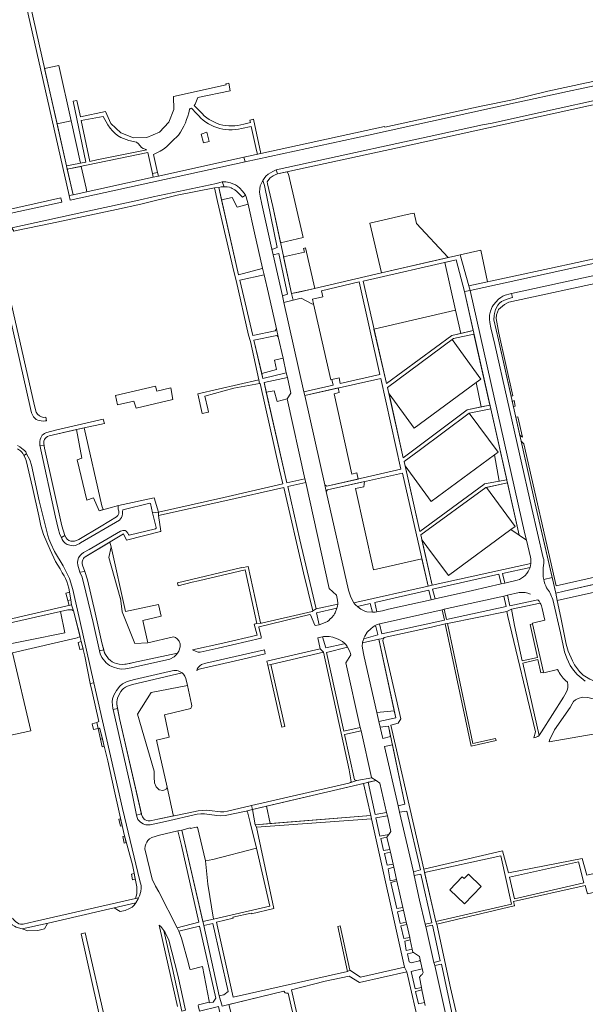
# Model space of a CAD drawing. Header units: metres. Extents: x 209813 to 223847, y 571801 to 587119.
# Tile 279 of 656: x 220738 to 220969, y 575084 to 575487. Entities that reach past the tile are written whole.
import ezdxf

# ---------------------------------------------------------------- set-up
doc = ezdxf.new("R2010")
doc.units = ezdxf.units.M
for name, color, linetype, lineweight in [('B-RO-GR-BEPLANTING_CULTUUR_BOSPLANTSOEN-GV', 8, 'Continuous', 0), ('B-RO-GR-BEPLANTING_CULTUUR_HEESTERS-GV', 8, 'Continuous', 0), ('B-RO-GR-GROENVOORZIENING-GV', 8, 'Continuous', 0), ('B-RO-OG-TERREIN_CULTUURSCHEIDING-GV', 8, 'Continuous', 0), ('B-RO-VH-VERHARDING_OPEN-GV', 8, 'Continuous', 0), ('B-RO-VH-VERHARDING_TEGEL-GV', 8, 'Continuous', 0)]:
    doc.layers.add(name, color=color, linetype=linetype, lineweight=lineweight)

msp = doc.modelspace()

# ---------------------------------------------------------------- linework, layer by layer
at = {"layer": 'B-RO-GR-BEPLANTING_CULTUUR_BOSPLANTSOEN-GV', "flags": 128}
for points in [[(220748.42, 575466.57), (220753.515, 575443.956), (220759.275, 575445.231), (220754.25, 575467.86)], [(220916.434, 575367.752), (220918.515, 575358.319), (220923.598, 575359.453), (220920.009, 575375.386), (220916.684, 575388.425), (220911.974, 575387.346)], [(220926.858, 575328.214), (220930.473, 575328.927), (220923.939, 575357.937), (220915.602, 575356.17), (220915.03, 575355.746), (220926.792, 575339.56), (220924.894, 575338.172)], [(220932.325, 575308.696), (220934.25, 575297.853), (220937.347, 575298.403), (220930.802, 575327.465), (220921.984, 575325.644), (220933.754, 575309.754)], [(220771.806, 575287.849), (220764.555, 575319.66), (220761.465, 575318.973), (220763.617, 575307.334), (220761.731, 575306.658), (220765.612, 575290.183), (220768.342, 575291.076), (220770.67, 575285.756), (220772.328, 575286.319)], [(220942.446, 575275.767), (220937.625, 575297.168), (220929.096, 575295.362), (220940.749, 575279.342), (220939.026, 575278.076)], [(220796.04, 575242.652), (220794.96, 575247.418), (220781.525, 575244.658), (220775.567, 575271.083), (220774.677, 575266.675), (220779.352, 575250.209), (220779.472, 575250), (220780.141, 575244.457), (220785.233, 575231.484), (220790.581, 575231.756), (220788.501, 575240.976)], [(220754.901, 575244.622), (220756.611, 575235.88), (220726.864, 575229.847), (220732.923, 575202.09), (220710.771, 575196.216), (220709.987, 575195.819), (220711.328, 575194.429), (220712.7, 575192.648), (220714.596, 575189.194), (220714.697, 575188.886), (220717.82, 575189.645), (220717.612, 575190.414), (220742.738, 575195.812), (220735.28, 575227.728), (220761.678, 575233.863), (220762.888, 575234.362), (220760.288, 575244.893), (220759.564, 575245.259), (220757.862, 575245.287)], [(220798.473, 575172.753), (220794.127, 575192.006), (220799.381, 575193.206), (220797.461, 575202.316), (220808.218, 575204.933), (220808.537, 575206.061), (220808.524, 575206.7), (220806.809, 575214.304), (220792.012, 575211.543), (220786.372, 575202.563), (220793.137, 575179.33), (220793.137, 575176.895), (220793.346, 575174.53), (220793.972, 575172.861), (220795.224, 575171.678), (220796.685, 575171.469), (220797.937, 575171.748)], [(220814.182, 575142.627), (220810.945, 575156.381), (220810.561, 575156.446), (220807.882, 575155.913), (220807.946, 575156.106), (220804.455, 575155.243), (220813.102, 575117.79), (220817.426, 575118.779), (220815.19, 575133.085)]]:
    msp.add_lwpolyline(points, close=True, dxfattribs=at)
at = {"layer": 'B-RO-GR-BEPLANTING_CULTUUR_HEESTERS-GV', "flags": 128}
for points in [[(220821.783, 575418.273), (220820.603, 575418.193), (220819.577, 575417.895), (220820.692, 575412.945), (220825.035, 575413.814), (220827.106, 575409.859), (220831.633, 575411.094), (220830.842, 575414.156), (220830.491, 575414.807), (220829.304, 575413.955), (220827.031, 575416.331), (220826.107, 575417.043), (220825.039, 575417.61), (220824.71, 575417.848), (220823.995, 575418.151), (220823.022, 575418.251)], [(220837.652, 575420.842), (220836.579, 575418.599), (220836.348, 575417.46), (220836.283, 575416.102), (220836.48, 575414.434), (220837.175, 575411.087), (220841.296, 575392.802), (220841.646, 575392.78), (220843.533, 575393.481), (220838.261, 575418.833)], [(220841.841, 575390.381), (220845.596, 575373.723), (220847.637, 575374.413), (220844.146, 575390.936)], [(220837.17, 575341.909), (220837.64, 575339.878), (220847.225, 575342.152), (220845.875, 575348.13), (220842.357, 575347.395), (220843.157, 575343.582)], [(220847.552, 575331.557), (220849.083, 575333.923), (220847.643, 575340.303), (220838.153, 575338.298), (220839.04, 575334.341), (220842.219, 575334.83), (220843.459, 575330.489)], [(220891.371, 575204.011), (220884.26, 575203.256), (220885.069, 575199.686), (220891.981, 575201.171)], [(220886.65, 575192.72), (220889.864, 575193.464), (220888.955, 575197.77), (220885.603, 575197.337)], [(220892.892, 575165.195), (220895.706, 575165.79), (220890.572, 575190.114), (220887.406, 575189.382)], [(220833.443, 575163.661), (220834.51, 575157.367), (220840.612, 575157.864), (220839.183, 575165.009)], [(220888.526, 575161.05), (220883.819, 575160.189), (220885.48, 575152.799), (220889.095, 575153.423), (220889.985, 575154.615)], [(220893.499, 575162.517), (220896.8, 575148.616), (220899.144, 575138.122), (220902.004, 575138.917), (220896.471, 575163.02)], [(220888.338, 575152.321), (220885.891, 575151.822), (220886.959, 575146.825), (220889.512, 575147.232)], [(220889.755, 575146.181), (220887.413, 575145.66), (220888.464, 575140.901), (220890.875, 575141.33)], [(220891.175, 575140.03), (220888.818, 575139.39), (220889.715, 575134.512), (220892.327, 575135.04)], [(220892.451, 575134.495), (220889.999, 575133.79), (220892.357, 575123.14), (220894.892, 575123.601)], [(220895.143, 575122.483), (220892.606, 575121.82), (220893.785, 575117.004), (220896.247, 575117.556)], [(220813.482, 575116.145), (220819.791, 575087.442), (220821.667, 575087.889), (220823.449, 575089.174), (220817.225, 575117.073)], [(220894.017, 575116.058), (220895.29, 575110.858), (220897.646, 575111.313), (220896.46, 575116.606)], [(220904.205, 575115.774), (220907.583, 575101.078), (220910.176, 575101.732), (220906.933, 575116.311)], [(220797.142, 575114.194), (220800.363, 575099.857), (220804.466, 575081.141), (220806.049, 575081.603), (220802.852, 575095.855), (220799.182, 575110.184), (220797.69, 575113.397)], [(220898.725, 575106.501), (220897.864, 575110.34), (220895.638, 575109.858), (220896.189, 575106.03)], [(220899.214, 575105.188), (220896.706, 575104.562), (220897.413, 575101.373), (220898.218, 575100.988), (220901.603, 575101.75), (220901.766, 575101.864), (220901.931, 575102.14), (220901.617, 575103.518)], [(220912.584, 575079.049), (220913.047, 575078.856), (220915.197, 575079.26), (220910.723, 575100.401), (220907.864, 575099.853)], [(220903.118, 575096.94), (220902.769, 575098.473), (220898.215, 575097.427), (220899.838, 575090.363), (220902.482, 575090.861), (220901.608, 575095.124), (220902.371, 575095.831), (220902.685, 575096.194)], [(220903.732, 575084.771), (220902.681, 575089.89), (220900.069, 575089.231), (220901.309, 575084.178)]]:
    msp.add_lwpolyline(points, close=True, dxfattribs=at)
at = {"layer": 'B-RO-GR-GROENVOORZIENING-GV', "flags": 128}
for points in [[(220757.878, 575249.138), (220758.408, 575247.056), (220759.34, 575247.271), (220759.09, 575249.417)], [(220770.262, 575196.777), (220771.291, 575192.353), (220772.016, 575192.523), (220771.019, 575196.607), (220770.704, 575196.882)]]:
    msp.add_lwpolyline(points, close=True, dxfattribs=at)
at = {"layer": 'B-RO-OG-TERREIN_CULTUURSCHEIDING-GV', "flags": 128}
for points in [[(220757.384, 575426.782), (220763.11, 575427.948), (220759.275, 575445.231), (220753.515, 575443.956)], [(220765.381, 575417.71), (220763.405, 575426.617), (220757.688, 575425.432), (220760.048, 575414.956), (220765.714, 575416.202)], [(220854.041, 575397.522), (220848.061, 575423.443), (220847.593, 575424.404), (220843.547, 575423.521), (220842.698, 575423.192), (220841.807, 575422.74), (220840.676, 575421.91), (220839.681, 575420.713), (220839.439, 575420.261), (220839.522, 575419.496), (220841.657, 575410.153), (220844.847, 575395.401)], [(220831.633, 575411.094), (220827.106, 575409.859), (220825.035, 575413.814), (220820.692, 575412.945), (220827.612, 575382.222), (220837.29, 575384.781), (220837.543, 575385.034), (220834.222, 575399.45)], [(220897.861, 575407.218), (220894.896, 575406.496), (220881.327, 575403.445), (220886.135, 575383.065), (220913.445, 575389.333), (220900.424, 575403.237), (220899.468, 575407.524)], [(220846.11, 575389.562), (220849.332, 575374.66), (220858.874, 575376.72), (220855.027, 575393.265), (220854.235, 575393.08), (220854.594, 575391.534)], [(220921.819, 575377.78), (220929.492, 575379.432), (220926.723, 575392.291), (220918.221, 575390.428)], [(220838.122, 575382.251), (220828.181, 575380.136), (220828.719, 575377.716), (220833.463, 575357.413), (220842.712, 575359.365), (220843.157, 575360.164), (220839.903, 575374.575)], [(220846.228, 575370.916), (220854.442, 575334.469), (220866.4, 575337.175), (220865.89, 575339.486), (220865.354, 575339.368), (220858.385, 575370.378), (220857.893, 575370.272), (220853.309, 575372.65)], [(220918.515, 575358.319), (220916.434, 575367.752), (220883.05, 575360.1), (220888.145, 575337.812), (220914.88, 575357.508)], [(220837.17, 575341.909), (220843.157, 575343.582), (220842.357, 575347.395), (220845.875, 575348.13), (220843.893, 575356.907), (220843.287, 575357.458), (220834.004, 575355.583)], [(220924.894, 575338.172), (220899.484, 575319.594), (220889.198, 575333.604), (220894.983, 575307.456), (220921.091, 575327.077), (220926.858, 575328.214)], [(220854.807, 575298.9), (220847.552, 575331.557), (220843.459, 575330.489), (220842.219, 575334.83), (220839.04, 575334.341), (220847.37, 575297.167)], [(220862.976, 575296.33), (220863.755, 575295.821), (220876.575, 575298.764), (220876.038, 575301.231), (220874.03, 575300.782), (220866.712, 575333.632), (220868.877, 575334.127), (220868.453, 575335.994), (220854.782, 575332.963)], [(220940.295, 575330.838), (220939.594, 575330.46), (220940.062, 575328.385), (220940.815, 575328.555)], [(220942.686, 575316.738), (220943.711, 575315.826), (220941.802, 575324.216), (220941.04, 575324.044)], [(220756.686, 575275.636), (220757.216, 575274.777), (220757.681, 575274.158), (220758.352, 575273.694), (220759.103, 575273.365), (220759.877, 575273.31), (220760.595, 575273.408), (220761.444, 575273.688), (220762.387, 575274.103), (220771.572, 575279.473), (220777.83, 575283.29), (220778.365, 575283.87), (220778.783, 575284.643), (220778.758, 575285.608), (220778.528, 575286.481), (220778.424, 575287.675), (220778.573, 575287.97), (220770.67, 575285.756), (220768.342, 575291.076), (220765.612, 575290.183), (220761.731, 575306.658), (220763.617, 575307.334), (220761.465, 575318.973), (220750.263, 575316.431), (220749.576, 575316.157), (220749.023, 575315.778), (220748.694, 575315.352), (220748.387, 575314.875), (220748.137, 575314.234), (220748.128, 575313.332), (220748.34, 575311.371), (220755.425, 575279.654)], [(220976.43, 575256.508), (220975.682, 575259.193), (220957.545, 575255.028), (220944.327, 575313.119), (220943.254, 575314.22), (220949.007, 575288.687), (220957.327, 575252.079), (220960.759, 575252.847)], [(220932.325, 575308.696), (220906.448, 575289.542), (220895.754, 575304.144), (220901.78, 575277.326), (220928.023, 575296.58), (220928.231, 575296.784), (220934.25, 575297.853)], [(220863.566, 575293.691), (220872.584, 575253.369), (220873.436, 575250.878), (220874.012, 575249.632), (220874.841, 575248.167), (220905.17, 575254.942), (220902.636, 575266.188), (220882.914, 575261.634), (220875.507, 575294.83), (220878.926, 575295.637), (220879.154, 575297.736), (220864.073, 575294.361)], [(220855.162, 575297.299), (220847.81, 575295.652), (220852.687, 575273.959), (220859.468, 575245.652), (220868.252, 575247.64), (220868.284, 575248.044), (220868.207, 575249.27), (220867.755, 575251.27), (220864.793, 575253.945)], [(220764.823, 575260.91), (220765.884, 575257.564), (220769.023, 575244.069), (220771.818, 575231.74), (220772.877, 575227.692), (220773.287, 575226.95), (220774.561, 575225.248), (220775.286, 575224.569), (220776.018, 575224.052), (220776.903, 575223.63), (220777.867, 575223.28), (220778.946, 575223.026), (220780.27, 575222.937), (220783.305, 575223.384), (220784.721, 575223.718), (220802.713, 575227.586), (220803.258, 575228.378), (220803.839, 575230.147), (220803.836, 575231.362), (220803.429, 575232.517), (220802.551, 575233.452), (220801.859, 575234.005), (220801.142, 575234.245), (220790.581, 575231.756), (220785.233, 575231.484), (220780.141, 575244.457), (220779.472, 575250), (220779.352, 575250.209), (220774.677, 575266.675), (220775.567, 575271.083), (220775.131, 575273.005), (220764.579, 575266.618), (220764.276, 575266.228), (220764.006, 575265.713), (220763.789, 575264.97), (220763.787, 575264.244), (220763.874, 575263.577)], [(220934.992, 575255.884), (220934.135, 575259.803), (220907.021, 575253.747), (220908.035, 575249.79), (220923.363, 575253.214)], [(220906.4, 575249.425), (220905.496, 575253.357), (220883.422, 575248.332), (220884.163, 575244.444), (220886.51, 575244.918), (220888.98, 575245.533)], [(220911.803, 575245.493), (220912.743, 575241.283), (220937.131, 575246.6), (220936.146, 575250.922)], [(220867.859, 575245.966), (220859.616, 575244.011), (220860.666, 575239.185), (220861.752, 575239.548), (220864.01, 575240.484), (220864.613, 575240.91), (220865.203, 575241.623), (220865.73, 575242.027), (220866.597, 575243.142), (220866.903, 575243.629), (220867.146, 575244.119)], [(220882.426, 575244.378), (220881.544, 575247.856), (220876.274, 575246.685), (220877.079, 575245.994), (220877.747, 575245.519), (220879.277, 575244.748), (220880.103, 575244.479)], [(220885.355, 575239.534), (220886.246, 575235.505), (220911.834, 575241.084), (220910.895, 575245.291), (220886.035, 575239.744)], [(220883.328, 575238.788), (220881.838, 575237.697), (220880.29, 575236.097), (220879.329, 575234.474), (220878.936, 575233.666), (220878.869, 575233.467), (220884.617, 575235.019), (220884.663, 575235.229), (220883.779, 575238.508)], [(220861.991, 575234.294), (220863.322, 575229.789), (220870.908, 575231.343), (220871.099, 575231.55), (220870.196, 575232.294), (220868.413, 575233.312), (220866.298, 575234.117), (220864.758, 575234.327), (220862.351, 575234.37)], [(220878.247, 575230.373), (220878.767, 575227.357), (220879.101, 575225.996), (220884.26, 575203.256), (220891.371, 575204.011), (220885.076, 575233.328), (220878.364, 575231.736)], [(220872.249, 575230.062), (220863.658, 575227.817), (220870.733, 575195.694), (220877.467, 575197.186), (220871.607, 575223.59), (220873.606, 575226.845), (220873.463, 575227.402), (220873.056, 575228.477)], [(220798.473, 575172.753), (220797.937, 575171.748), (220796.685, 575171.469), (220795.224, 575171.678), (220793.972, 575172.861), (220793.346, 575174.53), (220793.137, 575176.895), (220793.137, 575179.33), (220786.372, 575202.563), (220792.012, 575211.543), (220806.809, 575214.304), (220806.148, 575217.235), (220805.748, 575218.215), (220805.201, 575218.987), (220804.647, 575219.468), (220784.3, 575214.799), (220782.313, 575214.102), (220781.459, 575213.636), (220780.703, 575213.141), (220780.144, 575212.564), (220779.579, 575211.824), (220779.058, 575210.933), (220778.264, 575209.129), (220778.049, 575208.414), (220777.932, 575207.644), (220777.935, 575206.758), (220779.018, 575200.863), (220788.056, 575161.56), (220788.444, 575160.622), (220789.084, 575159.736), (220789.57, 575159.392), (220790.148, 575159.183), (220790.793, 575159.07), (220791.566, 575159.066), (220792.293, 575159.15), (220794.686, 575159.706), (220801.036, 575161.07), (220801.019, 575161.474)], [(220954.61, 575191.352), (220972.684, 575194.431), (220986.182, 575197.478), (220986.537, 575197.627), (220988.642, 575197.871), (220987.198, 575205.243), (220985.261, 575205.725), (220984.157, 575201.134), (220974.446, 575203.529), (220975.573, 575208.146), (220970.412, 575209.436), (220968.264, 575209.541), (220966.537, 575209.084), (220965.454, 575208.514), (220964.663, 575207.759), (220964.081, 575206.908), (220963.246, 575205.33), (220956.802, 575196.181), (220954.77, 575192.054)], [(220882.163, 575176.647), (220882.001, 575176.759), (220877.771, 575195.816), (220871.039, 575194.307), (220875.112, 575175.815), (220875.453, 575175.59), (220876.036, 575175.48)], [(220878.836, 575174.323), (220839.183, 575165.009), (220840.612, 575157.864), (220881.762, 575161.217)], [(220888.22, 575162.398), (220885.482, 575174.465), (220883.895, 575175.511), (220880.637, 575174.746), (220883.583, 575161.55)], [(220802.555, 575115.308), (220811.398, 575117.58), (220804.352, 575148.873), (220802.91, 575154.862), (220795.332, 575153.084), (220792.181, 575152.228), (220791.283, 575151.662), (220790.63, 575150.973), (220790.143, 575150.34), (220789.735, 575149.517), (220789.452, 575148.651), (220789.41, 575147.563), (220792.414, 575135.126), (220793.781, 575132.256), (220795.047, 575130.016)], [(220835.027, 575147.836), (220817.188, 575143.222), (220814.182, 575142.627), (220815.19, 575133.085), (220817.426, 575118.779), (220840.427, 575124.176)], [(220908.289, 575117.806), (220939.332, 575124.979), (220934.94, 575144.682), (220903.734, 575137.814)], [(220938.422, 575135.973), (220940.55, 575127.116), (220968.871, 575133.609), (220966.596, 575142.234)], [(220903.978, 575116.761), (220906.736, 575117.342), (220902.175, 575137.213), (220899.481, 575136.611), (220901.726, 575126.559)], [(220779.3, 575121.884), (220781.392, 575122.363), (220783.162, 575123.134), (220784.187, 575123.746), (220784.995, 575124.566), (220785.695, 575125.504), (220776.804, 575123.389)], [(220739.265, 575114.786), (220741.511, 575113.989), (220745.576, 575114.171), (220748.394, 575114.816), (220749.626, 575117.001), (220749.843, 575117.179)], [(220807.779, 575098.369), (220808.195, 575098.189), (220813.013, 575099.501), (220815.732, 575085.255), (220815.642, 575084.859), (220815.795, 575084.628), (220817.26, 575084.915), (220818.429, 575086.51), (220811.765, 575115.949), (220803.247, 575113.91), (220804.423, 575110.997), (220807.269, 575100.644)], [(220830.488, 575056.791), (220853.747, 575061.98), (220853.948, 575062.658), (220847.925, 575088.602), (220847.35, 575088.574), (220846.805, 575088.695), (220846.193, 575089.331), (220823.788, 575083.918)]]:
    msp.add_lwpolyline(points, close=True, dxfattribs=at)
for points in [[(220975.001, 575382.378), (220939.318, 575374.647), (220939.64, 575372.963), (220939.187, 575372.868), (220937.09, 575372.213), (220935.17, 575371.301), (220934.387, 575370.732), (220933.731, 575369.897), (220932.764, 575368.137), (220932.273, 575366.408), (220932.141, 575365.577), (220932.039, 575363.921), (220933.929, 575355.661), (220939.113, 575332.599), (220939.839, 575332.842), (220934.065, 575358.411), (220932.979, 575364.401), (220933.198, 575365.934), (220933.89, 575368.018), (220936.371, 575370.074), (220938.14, 575371.084), (220979.777, 575380.085)], [(220945.388, 575273.781), (220939.026, 575278.076), (220913.514, 575259.333), (220904.657, 575271.161), (220903.607, 575272.615), (220902.609, 575273.953), (220906.784, 575255.366), (220947.154, 575264.173)], [(220947.062, 575266.783), (220945.388, 575273.781)], [(220946.839, 575262.641), (220935.652, 575260.142), (220936.503, 575256.225), (220941.615, 575257.38)], [(220942.444, 575252.306), (220937.644, 575251.251), (220938.621, 575246.925)], [(220938.621, 575246.925), (220950.047, 575249.417)], [(220950.963, 575248.07), (220939.339, 575245.495), (220940.48, 575238.861), (220943.678, 575224.456), (220949.907, 575225.835), (220946.867, 575239.285), (220947.898, 575239.543), (220947.843, 575239.785), (220952.885, 575241.036), (220951.835, 575245.81)], [(220726.864, 575229.847), (220756.611, 575235.88), (220754.901, 575244.622), (220725.323, 575237.983)], [(220958.102, 575220.823), (220952.465, 575219.564), (220952.407, 575219.814), (220951.326, 575219.557), (220950.103, 575224.966), (220943.878, 575223.534), (220950.547, 575193.928), (220950.781, 575194.117), (220951.556, 575195.435), (220960.508, 575209.635)], [(220960.508, 575209.635), (220961.05, 575210.494), (220962.006, 575212.305), (220962.316, 575213.541), (220962.343, 575214.576), (220962.097, 575215.634), (220961.368, 575216.318)]]:
    msp.add_lwpolyline(points, dxfattribs=at)
at = {"layer": 'B-RO-OG-TERREIN_CULTUURSCHEIDING-GV'}
for points in [[(220947.154, 575264.173, 0.0727875), (220947.062, 575266.783)], [(220941.615, 575257.38, 0.2402467), (220946.839, 575262.641)], [(220947.105, 575251.744, 0.1312821), (220942.444, 575252.306)], [(220951.835, 575245.81, 0.0671604), (220950.963, 575248.07)], [(220961.368, 575216.318, -0.0657478), (220958.102, 575220.823)]]:
    msp.add_lwpolyline(points, format="xyb", dxfattribs=at)
at = {"layer": 'B-RO-VH-VERHARDING_OPEN-GV', "flags": 128}
for points in [[(220811.958, 575449.096), (220809.616, 575451.542), (220809.958, 575452.052), (220811.027, 575454.814), (220824.256, 575457.549), (220823.772, 575460.598), (220822.507, 575460.328), (220822.588, 575459.95), (220801.079, 575455.21), (220801.169, 575449.82), (220799.159, 575444.651), (220795.339, 575440.651), (220790.239, 575438.431), (220784.709, 575438.291), (220779.549, 575440.311), (220775.529, 575444.14), (220773.359, 575449.1), (220763.036, 575446.822), (220761.613, 575453.521), (220760.127, 575453.271), (220765.235, 575428.381), (220757.384, 575426.782), (220757.688, 575425.432), (220790.571, 575432.248), (220792.454, 575423.691), (220794.584, 575424.162), (220792.901, 575431.517), (220795.657, 575432.826), (220796.963, 575433.577), (220798.277, 575434.529), (220800.595, 575436.844), (220803.158, 575439.35)], [(220808.409, 575450.348), (220810.558, 575448.206)], [(220828.884, 575442.091), (220832.9, 575442.887), (220835.06, 575433.103)], [(220835.06, 575433.103), (220835.396, 575431.579), (220836.853, 575431.897), (220833.838, 575445.849), (220832.337, 575445.488), (220832.572, 575444.497), (220829.809, 575443.924)]]:
    msp.add_lwpolyline(points, dxfattribs=at)
at = {"layer": 'B-RO-VH-VERHARDING_OPEN-GV'}
for points in [[(220807.686, 575449.86, -0.3987316), (220808.409, 575450.348)], [(220803.158, 575439.35, 0.0997316), (220807.686, 575449.86)], [(220810.558, 575448.206, 0.29442), (220828.884, 575442.091)], [(220829.809, 575443.924, -0.3078914), (220811.958, 575449.096)]]:
    msp.add_lwpolyline(points, format="xyb", dxfattribs=at)
at = {"layer": 'B-RO-VH-VERHARDING_OPEN-GV', "flags": 128}
for points in [[(220766.903, 575428.617), (220763.335, 575445.415), (220772.309, 575447.022), (220774.304, 575443.551), (220775.158, 575442.291), (220776.116, 575441.153), (220777.091, 575440.151), (220778.181, 575439.182), (220779.602, 575438.351), (220782.824, 575437.151), (220785.942, 575436.48), (220786.832, 575435.87), (220788.025, 575434.321), (220788.712, 575433.932), (220789.479, 575433.689), (220790.231, 575433.385), (220769.713, 575429.222)], [(220814.664, 575440.567), (220812.409, 575439.827), (220813.418, 575436.285), (220815.622, 575436.711)], [(220759.09, 575249.417), (220758.616, 575252.458), (220757.12, 575252.113), (220757.878, 575249.138)], [(220762.796, 575229.037), (220764.128, 575229.342), (220763.401, 575232.283), (220762.112, 575231.988)], [(220768.364, 575196.336), (220770.262, 575196.777), (220769.697, 575199.247), (220767.879, 575198.643)], [(220772.016, 575192.523), (220771.291, 575192.353), (220771.988, 575189.262), (220772.767, 575189.444)], [(220779.367, 575156.847), (220780.092, 575157.017), (220779.46, 575159.871), (220778.708, 575159.695)], [(220781.084, 575152.742), (220780.359, 575152.541), (220780.964, 575149.9), (220781.796, 575150.124)], [(220783.877, 575137.128), (220784.389, 575134.873), (220785.469, 575135.122), (220785.002, 575137.424)]]:
    msp.add_lwpolyline(points, close=True, dxfattribs=at)
at = {"layer": 'B-RO-VH-VERHARDING_TEGEL-GV', "flags": 128}
for points in [[(220732.363, 575532.649), (220740.746, 575493.08), (220758.411, 575414.676), (220760.048, 575414.956), (220757.384, 575426.782)], [(220757.384, 575426.782), (220742.365, 575493.445), (220733.965, 575533.175)], [(220830.358, 575428.473), (220880.829, 575439.378), (220940.749, 575452.573), (220962.144, 575457.174), (220968.628, 575458.621), (220983.942, 575461.86), (220986.762, 575462.487), (220990.793, 575464.091), (220993.922, 575465.917), (220996.039, 575467.42), (220997.496, 575468.625), (221009.664, 575478.263), (221015.677, 575483.307)], [(221019.594, 575478.698), (221009.797, 575470.757), (221001.686, 575464.331), (220996.467, 575460.402), (220993.91, 575458.841), (220988.083, 575456.945), (220981.257, 575455.349), (220950.276, 575448.498), (220931.404, 575444.273), (220927.406, 575443.529), (220905.619, 575438.805), (220892.405, 575435.997), (220872.325, 575431.532), (220843.11, 575425.146), (220843.547, 575423.521), (220892.642, 575434.24), (220936.644, 575443.868), (220984.415, 575454.391), (220991.135, 575456.14), (220992.426, 575456.602), (220993.392, 575457.076), (221001.614, 575462.462), (221002.431, 575463.099)], [(221008.701, 575479.808), (220998.135, 575471.271), (220992.809, 575467.158), (220990.282, 575465.721), (220987.467, 575464.569), (220982.959, 575463.546), (220969.989, 575460.701), (220954.15, 575457.322), (220939.674, 575453.825), (220926.905, 575451.224), (220887.468, 575442.578), (220887.398, 575442.898)], [(220686.382, 575398.613), (220625.518, 575385.534), (220609.887, 575382.127), (220608.72, 575380.19), (220603.831, 575402.147), (220600.012, 575418.807), (220592.354, 575452.468), (220591.948, 575452.373), (220592.485, 575449.959), (220599.585, 575418.71), (220603.412, 575402.06), (220608.363, 575380.109), (220755.429, 575412.032), (220755.053, 575413.698), (220726.469, 575407.395), (220690.222, 575399.454)], [(220887.398, 575442.898), (220836.853, 575431.897), (220829.879, 575430.359)], [(220758.411, 575414.676), (220758.838, 575412.78), (220830.358, 575428.473), (220829.879, 575430.359), (220794.934, 575422.632)], [(220792.791, 575422.158), (220760.048, 575414.956)], [(220843.11, 575425.146), (220841.689, 575424.529), (220839.822, 575423.379), (220838.779, 575422.558), (220838.108, 575421.673), (220837.652, 575420.842), (220838.261, 575418.833), (220843.533, 575393.481), (220841.646, 575392.78), (220841.296, 575392.802), (220841.892, 575390.424), (220844.146, 575390.936), (220847.637, 575374.413), (220845.596, 575373.723), (220846.228, 575370.916), (220850.021, 575371.845)], [(220849.332, 575374.66), (220841.657, 575410.153), (220839.522, 575419.496), (220839.439, 575420.261), (220839.681, 575420.713), (220840.676, 575421.91), (220841.807, 575422.74), (220842.698, 575423.192), (220843.547, 575423.521)], [(220821.783, 575418.273), (220823.022, 575418.251), (220823.995, 575418.151), (220824.71, 575417.848), (220825.039, 575417.61), (220826.107, 575417.043), (220827.031, 575416.331), (220829.304, 575413.955), (220830.491, 575414.807), (220830.035, 575415.652), (220829.221, 575416.623), (220828.221, 575417.65), (220827.288, 575418.45), (220826.446, 575419.046), (220825.337, 575419.514), (220824.422, 575419.812), (220822.459, 575420.226), (220820.927, 575420.256)], [(220817.873, 575417.847), (220819.096, 575412.203), (220825.955, 575383.1), (220826.744, 575379.877), (220831.798, 575357.603), (220832.556, 575354.952), (220835.932, 575339.283)], [(220859.468, 575245.652), (220852.687, 575273.959), (220847.81, 575295.652), (220855.162, 575297.299), (220854.807, 575298.9), (220847.37, 575297.167), (220838.153, 575338.298), (220847.643, 575340.303), (220847.225, 575342.152), (220837.64, 575339.878), (220834.004, 575355.583), (220843.287, 575357.458), (220843.893, 575356.907), (220843.157, 575360.164), (220842.712, 575359.365), (220833.463, 575357.413), (220828.742, 575377.721), (220828.181, 575380.136), (220838.122, 575382.251), (220837.543, 575385.034), (220837.29, 575384.781), (220827.612, 575382.222), (220819.577, 575417.895)], [(220954.833, 575384.89), (220921.819, 575377.78), (220922.354, 575375.898), (221013.652, 575395.872), (221042.348, 575402.286), (221044.366, 575402.725)], [(221046.203, 575403.384), (221044.952, 575405.233), (221044.337, 575404.757), (221043.366, 575404.183), (221042.305, 575403.837), (221000, 575394.618), (220954.833, 575384.89)], [(220921.819, 575377.78), (220918.221, 575390.428), (220886.135, 575383.065), (220852.361, 575375.204), (220849.332, 575374.66), (220850.021, 575371.845), (220853.309, 575372.65), (220857.893, 575370.272), (220858.385, 575370.378), (220857.948, 575372.319), (220862.165, 575373.27), (220861.6, 575375.739), (220876.971, 575379.331), (220885.403, 575341.475), (220869.268, 575337.824), (220868.761, 575340.12), (220865.89, 575339.486), (220866.4, 575337.175), (220854.442, 575334.469), (220854.782, 575332.963), (220885.89, 575339.859), (220894.003, 575302.764), (220863.755, 575295.821), (220862.976, 575296.33), (220863.566, 575293.691), (220864.073, 575294.361), (220894.742, 575301.225), (220905.17, 575254.942)], [(220729.512, 575385.213), (220742.615, 575327.607), (220743.058, 575325.774), (220743.826, 575324.255), (220744.366, 575323.645), (220744.96, 575323.122), (220745.701, 575322.855), (220747.016, 575322.542), (220747.84, 575322.472), (220748.605, 575322.493), (220749.152, 575322.62), (220748.964, 575324.032), (220748.011, 575323.981), (220747.205, 575324.2), (220746.305, 575324.573), (220745.542, 575325.241), (220745.023, 575326.074), (220744.32, 575328.631), (220731.156, 575386.277)], [(220923.598, 575359.453), (220914.88, 575357.508), (220888.145, 575337.812), (220878.57, 575379.694), (220916.684, 575388.425), (220920.009, 575375.386)], [(220952.233, 575258.831), (220952.434, 575257.677), (220955.875, 575258.466), (220949.007, 575288.687), (220933.929, 575355.661), (220932.039, 575363.921), (220932.141, 575365.577), (220932.273, 575366.408), (220932.764, 575368.137), (220933.731, 575369.897), (220934.387, 575370.732), (220935.17, 575371.301), (220937.09, 575372.213), (220939.187, 575372.868), (220939.64, 575372.963), (220939.318, 575374.647), (220938.725, 575374.459), (220936.747, 575373.986), (220935.768, 575373.525), (220934.862, 575373.01), (220933.924, 575372.323), (220931.963, 575370.027), (220931.38, 575369.139), (220930.65, 575367.37), (220930.273, 575365.699), (220930.261, 575364.102), (220930.385, 575362.787), (220930.763, 575360.613), (220932.48, 575353.707), (220947.613, 575286.726), (220952.272, 575266.6)], [(220930.473, 575328.927), (220921.091, 575327.077), (220894.983, 575307.456), (220888.63, 575336.171), (220915.602, 575356.17), (220923.939, 575357.937)], [(220836.198, 575337.818), (220836.514, 575337.875), (220844.483, 575302.558), (220845.832, 575296.759), (220821.702, 575291.272), (220794.948, 575285.249)], [(220937.347, 575298.403), (220928.231, 575296.784), (220928.023, 575296.58), (220901.78, 575277.326), (220895.338, 575305.995), (220901.578, 575310.483), (220921.984, 575325.644), (220930.802, 575327.465)], [(220737.312, 575311.143), (220738.605, 575310.254), (220739.126, 575309.809), (220739.552, 575309.154), (220739.946, 575308.337)], [(220741.053, 575309.109), (220740.681, 575309.862), (220740.237, 575310.367), (220739.68, 575310.864), (220738.318, 575311.918), (220737.351, 575312.494)], [(220746.509, 575312.593), (220752.889, 575283.198), (220753.94, 575278.497), (220754.687, 575276.089), (220755.281, 575274.804), (220756.686, 575275.636), (220755.425, 575279.654), (220748.34, 575311.371), (220748.235, 575312.34)], [(220768.598, 575215.384), (220762.877, 575240.886), (220760.514, 575251.095), (220759.996, 575253.57), (220758.543, 575258.146), (220755.999, 575263.303), (220752.453, 575269.124), (220751.015, 575272.436), (220750.172, 575274.284), (220749.687, 575275.667), (220746.226, 575289.901), (220743.051, 575304.398), (220742.324, 575306.655), (220741.053, 575309.109), (220739.946, 575308.337), (220740.461, 575307.391), (220740.87, 575306.298), (220743.488, 575295.24), (220746.001, 575283.723), (220746.844, 575279.583), (220747.987, 575276.083), (220750.625, 575269.771), (220752.922, 575265.024), (220754.81, 575262.009), (220755.625, 575260.425), (220756.441, 575259.154), (220756.989, 575258.106), (220757.481, 575256.897), (220758.313, 575254.098), (220759.09, 575249.417), (220759.34, 575247.271)], [(220794.983, 575283.871), (220822.022, 575289.816), (220846.176, 575295.278), (220854.285, 575260.418), (220858.087, 575244.819)], [(220906.784, 575255.366), (220902.174, 575275.888), (220928.81, 575295.301), (220937.625, 575297.168)], [(220794.948, 575285.249), (220793.143, 575291.079), (220778.573, 575287.97), (220778.424, 575287.675), (220778.528, 575286.481), (220778.758, 575285.608), (220778.783, 575284.643), (220778.365, 575283.87), (220777.83, 575283.29), (220771.572, 575279.473), (220762.387, 575274.103), (220761.444, 575273.688), (220760.595, 575273.408), (220759.877, 575273.31), (220759.103, 575273.365), (220758.352, 575273.694), (220757.681, 575274.158), (220757.216, 575274.777), (220756.686, 575275.636)], [(220755.281, 575274.804), (220755.612, 575274.087), (220756.094, 575273.267), (220756.406, 575272.93), (220756.781, 575272.59), (220757.636, 575272.018), (220759.257, 575271.518), (220760.346, 575271.501), (220761.077, 575271.611), (220761.853, 575271.932), (220762.581, 575272.304), (220763.071, 575272.686), (220778.966, 575281.894), (220779.823, 575283.013), (220780.137, 575283.689), (220780.283, 575284.56), (220780.315, 575285.411), (220780.432, 575286.158), (220791.471, 575288.952), (220791.678, 575288.781), (220792.583, 575284.98)], [(220764.823, 575260.91), (220763.874, 575263.577), (220763.787, 575264.244), (220763.789, 575264.97), (220764.006, 575265.713), (220764.276, 575266.228), (220764.579, 575266.618), (220765.711, 575267.401), (220780.718, 575276.329), (220781.847, 575273.768), (220795.759, 575277.342), (220795.975, 575277.433), (220794.983, 575283.871), (220794.948, 575285.249), (220792.583, 575284.98), (220794.007, 575278.999), (220793.984, 575278.725), (220793.798, 575278.456), (220782.926, 575275.781), (220782.637, 575276.092), (220782.381, 575276.603), (220781.751, 575277.479), (220781.309, 575277.696), (220780.448, 575277.779), (220780.005, 575277.646), (220779.495, 575277.428), (220766.613, 575270.008), (220764.369, 575268.654), (220763.557, 575268.047), (220762.907, 575267.433), (220762.323, 575266.579), (220761.959, 575265.566), (220761.849, 575264.669), (220761.93, 575263.513), (220762.846, 575260.623)], [(220957.327, 575252.079), (220955.875, 575258.466)], [(220977.467, 575256.75), (220960.759, 575252.847), (220957.327, 575252.079), (220957.98, 575249.073), (220960.992, 575249.796), (220992.909, 575256.839)], [(220939.339, 575245.495), (220950.963, 575248.07), (220950.536, 575248.764), (220950.047, 575249.417), (220938.621, 575246.925), (220937.644, 575251.251), (220936.146, 575250.922), (220937.131, 575246.6), (220912.743, 575241.283), (220911.803, 575245.493), (220910.895, 575245.291), (220911.834, 575241.084), (220886.246, 575235.505), (220885.355, 575239.534), (220884.027, 575239.123), (220883.328, 575238.788), (220883.779, 575238.508), (220884.663, 575235.229), (220884.617, 575235.019), (220878.869, 575233.467), (220878.414, 575232.113), (220878.364, 575231.736), (220885.076, 575233.328)], [(220956.137, 575249.516), (220959.25, 575235.925), (220960.969, 575228.096), (220961.867, 575225.49), (220963.274, 575222.49), (220964.634, 575220.553), (220966.114, 575218.798), (220969.443, 575216.136)], [(220989.106, 575212.166), (220987.22, 575212.615), (220987.151, 575212.445), (220974.44, 575215.618), (220971.296, 575216.925), (220968.574, 575218.528), (220967.123, 575220.057), (220965.073, 575222.857), (220964.148, 575224.453), (220962.393, 575228.44), (220961.59, 575231.242), (220959.494, 575242.208), (220957.98, 575249.073)], [(220835.149, 575239.659), (220834.126, 575239.473), (220835.238, 575234.96), (220821.301, 575231.705), (220808.919, 575228.894), (220809.471, 575228.615), (220811.233, 575228.023), (220812.035, 575227.956), (220819.334, 575229.602), (220836.945, 575233.713), (220836.986, 575233.953), (220836.96, 575234.241), (220836, 575238.135), (220836.121, 575238.38), (220856.832, 575243.333), (220857.077, 575243.223), (220858.861, 575238.998), (220859.116, 575238.828), (220860.666, 575239.185), (220859.616, 575244.011), (220867.859, 575245.966), (220868.11, 575246.778), (220868.252, 575247.64), (220859.468, 575245.652), (220858.087, 575244.819), (220857.814, 575244.53), (220837.089, 575239.84)], [(220760.288, 575244.893), (220764.883, 575226.283), (220766.993, 575215.104)], [(220913.099, 575239.686), (220937.42, 575244.608)], [(220886.897, 575233.62), (220887.16, 575233.972), (220906.534, 575238.252), (220912.187, 575239.502)], [(220863.658, 575227.817), (220872.249, 575230.062), (220872.105, 575230.336), (220871.548, 575231.118), (220871.099, 575231.55), (220870.908, 575231.343), (220863.322, 575229.789), (220861.991, 575234.294), (220860.17, 575233.818), (220861.092, 575229.373)], [(220951.099, 575072.978), (220920.125, 575065.989), (220914.318, 575090.726), (220908.695, 575116.692), (220908.289, 575117.806), (220889.978, 575198.092), (220892.982, 575198.95), (220893.985, 575200.696), (220886.74, 575232.802), (220886.745, 575233.239), (220886.897, 575233.62), (220885.076, 575233.328), (220891.981, 575201.171), (220885.069, 575199.686)], [(220770.823, 575228.557), (220771.085, 575227.347), (220771.863, 575225.752), (220773.609, 575223.606), (220774.921, 575222.542), (220776.594, 575221.776), (220778.328, 575221.259), (220779.746, 575221.016), (220781.477, 575221.1), (220783.76, 575221.513), (220785.505, 575221.972), (220799.622, 575225.156), (220801.305, 575226.124), (220802.25, 575226.914), (220802.713, 575227.586), (220784.721, 575223.718), (220781.805, 575223.129), (220780.27, 575222.937), (220778.946, 575223.026), (220777.867, 575223.28), (220776.903, 575223.63), (220776.018, 575224.052), (220775.286, 575224.569), (220774.561, 575225.248), (220773.287, 575226.95), (220772.877, 575227.692), (220772.56, 575228.904)], [(220862.43, 575227.936), (220872.86, 575179.859), (220873.77, 575174.981), (220872.822, 575174.356)], [(220876.036, 575175.48), (220875.453, 575175.59), (220875.112, 575175.815), (220871.039, 575194.307), (220877.771, 575195.816), (220877.467, 575197.186), (220870.733, 575195.694), (220863.658, 575227.817)], [(220839.632, 575222.657), (220845.333, 575197.293), (220846.601, 575197.578), (220840.891, 575222.983)], [(220778.21, 575204.932), (220777.935, 575206.758), (220777.932, 575207.644), (220778.049, 575208.414), (220778.264, 575209.129), (220779.058, 575210.933), (220779.579, 575211.824), (220780.144, 575212.564), (220780.703, 575213.141), (220781.459, 575213.636), (220782.313, 575214.102), (220784.3, 575214.799), (220804.647, 575219.468), (220803.503, 575220.091), (220802.985, 575220.299), (220802.465, 575220.457), (220801.841, 575220.506), (220801.288, 575220.472), (220799.294, 575220.053), (220785.206, 575216.799), (220782.093, 575215.942), (220781.277, 575215.56), (220780.303, 575214.972), (220779.216, 575214.062), (220777.823, 575212.349), (220776.656, 575210.341), (220776.152, 575208.945), (220776.066, 575207.696), (220776.274, 575204.971), (220776.381, 575204.499)], [(220885.069, 575199.686), (220885.603, 575197.337), (220888.955, 575197.77), (220895.706, 575165.79), (220892.892, 575165.195), (220893.499, 575162.517), (220896.471, 575163.02), (220902.004, 575138.917), (220899.144, 575138.122), (220899.481, 575136.611), (220902.175, 575137.213), (220906.736, 575117.342), (220903.978, 575116.761), (220904.205, 575115.774), (220906.933, 575116.311), (220910.176, 575101.732), (220907.583, 575101.078), (220907.864, 575099.853), (220910.723, 575100.401), (220915.197, 575079.26)], [(220878.836, 575174.323), (220881.762, 575161.217)], [(220895.143, 575122.483), (220894.892, 575123.601), (220892.357, 575123.14), (220889.999, 575133.79), (220892.451, 575134.495), (220892.327, 575135.04), (220889.715, 575134.512), (220888.818, 575139.39), (220891.175, 575140.03), (220890.875, 575141.33), (220888.464, 575140.901), (220887.413, 575145.66), (220889.755, 575146.181), (220889.512, 575147.232), (220886.959, 575146.825), (220885.891, 575151.822), (220888.322, 575152.389), (220889.095, 575153.423), (220885.48, 575152.799), (220883.819, 575160.189), (220888.526, 575161.05), (220888.22, 575162.398), (220883.583, 575161.55), (220880.637, 575174.746)], [(220832.947, 575165.298), (220823.18, 575162.922), (220821.637, 575162.72), (220820.362, 575162.669), (220815.88, 575163.279), (220814.399, 575163.399), (220811.218, 575163.098), (220807.378, 575162.26), (220794.686, 575159.706), (220792.293, 575159.15), (220791.566, 575159.066), (220790.793, 575159.07), (220790.148, 575159.183), (220789.57, 575159.392), (220789.084, 575159.736), (220788.444, 575160.622), (220788.056, 575161.56), (220788, 575161.802)], [(220785.982, 575161.309), (220786.086, 575160.802), (220786.579, 575159.594), (220787.638, 575158.476), (220788.64, 575157.836), (220789.267, 575157.537), (220789.848, 575157.352), (220790.586, 575157.323), (220791.503, 575157.388), (220797.815, 575158.711), (220810.763, 575161.68), (220812.22, 575161.898), (220813.716, 575161.865), (220818.781, 575161.17), (220820.236, 575161.027), (220822.163, 575161.152), (220830.833, 575162.975), (220833.443, 575163.661)], [(220830.833, 575162.975), (220831.18, 575162.925), (220831.397, 575162.729), (220832.424, 575158.382), (220835.027, 575147.836), (220840.427, 575124.176), (220817.426, 575118.779), (220813.102, 575117.79)], [(220834.51, 575157.367), (220833.443, 575163.661)], [(220881.994, 575159.798), (220895.51, 575099.142)], [(220819.791, 575087.442), (220813.482, 575116.145), (220804.455, 575155.243), (220802.91, 575154.862), (220804.352, 575148.873), (220811.398, 575117.58), (220802.555, 575115.308), (220803.247, 575113.91), (220811.765, 575115.949), (220818.429, 575086.51), (220817.26, 575084.915), (220815.795, 575084.628), (220815.642, 575084.859), (220811.382, 575083.788), (220811.146, 575083.513), (220811.666, 575081.218), (220819.454, 575083.076), (220825.566, 575055.869), (220817.829, 575053.978), (220818.175, 575052.449), (220825.662, 575054.18), (220825.895, 575054.071), (220832.361, 575025.491)], [(220872.178, 575097.399), (220825.516, 575086.836), (220818.632, 575117.63), (220825.485, 575119.231), (220825.407, 575119.578), (220832.861, 575121.271), (220832.929, 575120.971), (220842.096, 575123.113), (220835.007, 575156.349)], [(220908.695, 575116.692), (220940.35, 575124.204), (220940.482, 575124.373), (220940.081, 575125.961), (220969.432, 575132.609), (220970.278, 575129.148), (221000.647, 575136.011), (221030.098, 575142.535), (221029.676, 575144.536), (221003.711, 575138.363), (221002.393, 575144.075), (221000.777, 575143.676), (220970.03, 575136.784), (220968.148, 575143.622), (220938.03, 575137.773), (220935.58, 575146.717), (220903.402, 575139.237)], [(220903.734, 575137.814), (220934.94, 575144.682), (220939.332, 575124.979), (220908.289, 575117.806)], [(220785.611, 575127.23), (220744.29, 575117.865), (220739.589, 575116.755), (220738.51, 575116.696), (220737.928, 575116.882), (220736.574, 575117.81), (220735.509, 575118.765), (220735.396, 575119.225), (220732.788, 575118.666), (220733.907, 575117.487), (220735.194, 575116.436), (220736.078, 575115.924), (220736.814, 575115.584), (220739.265, 575114.786), (220749.843, 575117.179), (220776.804, 575123.389), (220785.695, 575125.504), (220786.686, 575127.169), (220786.818, 575127.503)], [(220903.98, 575083.563), (220903.732, 575084.771), (220901.309, 575084.178), (220900.069, 575089.231), (220902.681, 575089.89), (220902.482, 575090.861), (220899.838, 575090.363), (220898.215, 575097.427), (220902.769, 575098.473), (220901.931, 575102.14), (220901.766, 575101.864), (220901.603, 575101.75), (220898.218, 575100.988), (220897.413, 575101.373), (220896.706, 575104.562), (220899.214, 575105.188), (220898.983, 575105.348), (220898.725, 575106.501), (220896.189, 575106.03), (220895.638, 575109.858), (220897.864, 575110.34), (220897.646, 575111.313), (220895.29, 575110.858), (220894.017, 575116.058), (220896.46, 575116.606), (220896.247, 575117.556), (220893.785, 575117.004), (220892.606, 575121.82), (220895.143, 575122.483)], [(220804.466, 575081.141), (220800.363, 575099.857), (220797.142, 575114.194), (220795.864, 575115.734), (220795.271, 575116.282), (220798.013, 575104.193), (220802.688, 575083.113)], [(220813.482, 575116.145), (220817.225, 575117.073), (220823.449, 575089.174), (220821.667, 575087.889), (220819.791, 575087.442), (220820.945, 575083.231), (220846.193, 575089.331), (220846.805, 575088.695), (220847.35, 575088.574), (220847.925, 575088.602), (220853.948, 575062.658), (220853.747, 575061.98), (220827.384, 575056.098), (220827.363, 575054.264), (220855.863, 575060.874), (220849.273, 575089.898), (220863.137, 575093.393), (220872.952, 575095.459), (220877.194, 575092.849), (220896.521, 575097.206), (220895.51, 575099.142), (220877.593, 575095.08), (220873.198, 575097.946)], [(220773.817, 575074.454), (220764.987, 575113.232), (220763.336, 575112.852), (220772.039, 575073.835)], [(220896.521, 575097.206), (220901.754, 575074.076), (220908.258, 575044.432)]]:
    msp.add_lwpolyline(points, dxfattribs=at)
for points in [[(220792.791, 575422.158), (220794.934, 575422.632), (220794.584, 575424.162), (220792.454, 575423.691)], [(220777.731, 575409.003), (220787.711, 575411.129), (220802.553, 575414.792), (220817.873, 575417.847), (220819.577, 575417.895), (220820.603, 575418.193), (220821.783, 575418.273), (220820.927, 575420.256), (220819.973, 575420.046), (220818.73, 575419.63), (220792.849, 575414.162), (220786.883, 575412.739), (220766.075, 575408.278), (220749.279, 575404.603), (220735.02, 575401.456), (220735.845, 575400.122), (220736.959, 575400.443), (220750.755, 575403.256)], [(220942.446, 575275.767), (220945.388, 575273.781), (220944.787, 575276.294), (220922.354, 575375.898), (220920.009, 575375.386)], [(220815.094, 575327.437), (220813.911, 575332.582), (220825.696, 575335.912), (220836.198, 575337.818), (220835.932, 575339.283), (220810.987, 575333.566), (220812.78, 575325.534), (220815.402, 575326.094)], [(220781.498, 575333.925), (220777.364, 575332.983), (220778.16, 575329.048), (220784.904, 575330.541), (220785.799, 575327.764), (220800.894, 575331.239), (220800.001, 575336.016), (220794.236, 575334.666), (220793.767, 575336.673)], [(220764.555, 575319.66), (220772.886, 575321.511), (220772.353, 575323.209), (220752.805, 575318.713), (220749.264, 575317.809), (220748.918, 575317.597), (220748.357, 575317.343), (220747.844, 575317.025), (220747.467, 575316.676), (220747.147, 575316.175), (220746.849, 575315.586), (220746.61, 575314.893), (220746.468, 575314.135), (220746.415, 575313.411), (220746.509, 575312.593), (220748.235, 575312.34), (220748.128, 575313.332), (220748.137, 575314.234), (220748.387, 575314.875), (220748.694, 575315.352), (220749.023, 575315.778), (220749.576, 575316.157), (220750.263, 575316.431)], [(220835.149, 575239.659), (220837.089, 575239.84), (220836.695, 575239.968), (220836.355, 575241.179), (220831.608, 575263.002), (220829.026, 575262.397), (220828.983, 575262.581), (220802.741, 575256.323), (220803.019, 575255.156), (220808.748, 575256.653), (220811.348, 575257.142), (220830.362, 575261.671)], [(220947.154, 575264.173), (220906.784, 575255.366), (220905.17, 575254.942), (220874.841, 575248.167), (220874.993, 575247.897), (220875.64, 575247.185), (220876.274, 575246.685), (220881.544, 575247.856), (220882.426, 575244.378), (220883.494, 575244.385), (220884.163, 575244.444), (220883.422, 575248.332), (220905.496, 575253.357), (220906.4, 575249.425), (220908.035, 575249.79), (220907.021, 575253.747), (220934.135, 575259.803), (220934.992, 575255.884), (220936.503, 575256.225), (220935.652, 575260.142), (220946.839, 575262.641), (220947.043, 575263.457)], [(220772.56, 575228.904), (220771.818, 575231.74), (220769.023, 575244.069), (220765.884, 575257.564), (220764.823, 575260.91), (220762.846, 575260.623), (220763.746, 575258.623), (220765.213, 575252.48), (220768.256, 575240.079), (220770.823, 575228.557)], [(220760.288, 575244.893), (220759.34, 575247.271), (220695.461, 575232.504), (220694.929, 575231.086), (220694.807, 575230.844), (220725.323, 575237.983), (220757.862, 575245.287), (220759.564, 575245.259)], [(220939.339, 575245.495), (220937.42, 575244.608), (220937.775, 575242.485), (220949.093, 575195.343), (220948.376, 575192.971), (220948.981, 575193.076), (220950.059, 575193.534), (220950.547, 575193.928), (220943.878, 575223.534), (220950.103, 575224.966), (220951.326, 575219.557), (220952.407, 575219.814), (220947.898, 575239.543), (220946.867, 575239.285), (220949.907, 575225.835), (220943.678, 575224.456), (220940.48, 575238.861)], [(220913.099, 575239.686), (220912.187, 575239.502), (220922.806, 575189.55), (220932.943, 575191.826), (220932.739, 575192.734), (220923.521, 575190.663)], [(220861.092, 575229.373), (220839.251, 575224.351), (220839.632, 575222.657), (220840.891, 575222.983), (220862.43, 575227.936)], [(220829.497, 575225.166), (220838.6, 575227.246), (220838.236, 575228.87), (220814.328, 575223.495), (220812.515, 575222.901), (220811.804, 575222.327), (220811.216, 575221.686), (220810.8, 575220.976), (220810.619, 575220.467), (220811.623, 575220.994), (220812.092, 575221.188)], [(220774.193, 575183.603), (220776.836, 575171.725), (220780.892, 575153.447), (220784.274, 575141.011), (220786.047, 575132.064), (220786.155, 575130.633), (220786.071, 575129.108), (220785.611, 575127.23), (220786.818, 575127.503), (220787.143, 575128.328), (220787.69, 575130.16), (220787.864, 575131.431), (220787.831, 575132.547), (220787.318, 575134.495), (220780.213, 575164.046), (220768.598, 575215.384), (220766.993, 575215.104), (220767.82, 575211.769), (220770.623, 575199.653), (220770.277, 575199.44), (220769.697, 575199.247), (220770.262, 575196.777), (220770.704, 575196.882), (220771.019, 575196.607)], [(220776.381, 575204.499), (220784.018, 575170.85), (220785.982, 575161.309), (220788, 575161.802), (220779.018, 575200.863), (220778.21, 575204.932)], [(220882.163, 575176.647), (220876.036, 575175.48), (220872.822, 575174.356), (220832.947, 575165.298), (220833.443, 575163.661), (220883.895, 575175.511)], [(220881.762, 575161.217), (220834.51, 575157.367), (220835.007, 575156.349), (220881.994, 575159.798)], [(220968.871, 575133.609), (220940.55, 575127.116), (220938.422, 575135.973), (220966.596, 575142.234)], [(220919.126, 575136.117), (220914.024, 575130.841), (220920.032, 575125.032), (220926.9, 575132.134), (220921.651, 575137.209), (220919.886, 575135.383)], [(220872.178, 575097.399), (220873.198, 575097.946), (220869.216, 575116.076), (220868.237, 575115.861)]]:
    msp.add_lwpolyline(points, close=True, dxfattribs=at)
at = {"layer": 'B-RO-VH-VERHARDING_TEGEL-GV'}
for points in [[(220952.272, 575266.6, -0.1011238), (220952.408, 575263.515)], [(220952.408, 575263.515, 0.0676625), (220952.233, 575258.831)], [(220952.434, 575257.677, 0.064147), (220953.625, 575254.322)], [(220953.625, 575254.322, -0.0847868), (220956.137, 575249.516)]]:
    msp.add_lwpolyline(points, format="xyb", dxfattribs=at)

doc.saveas('drawing.dxf')
